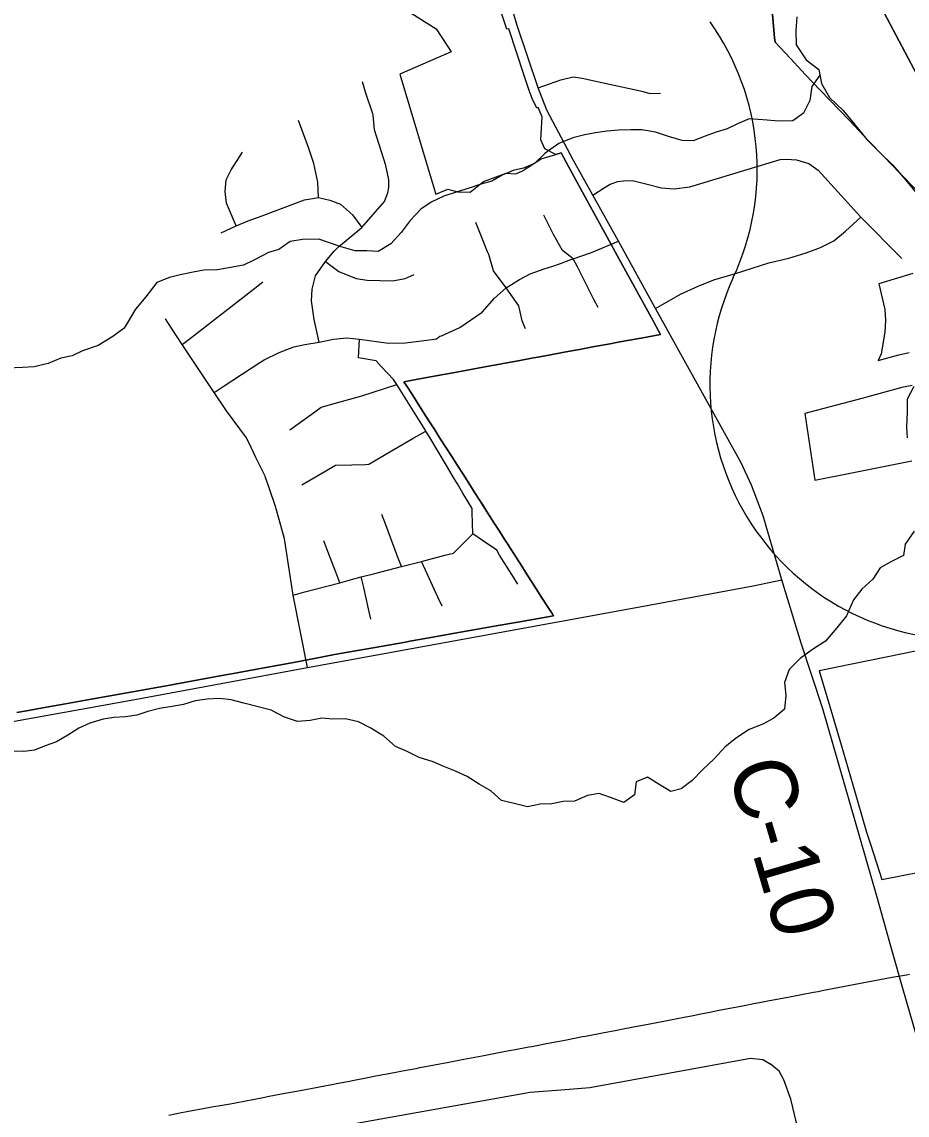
# Model space of a CAD drawing. Extents: x 114604 to 551442, y 316898 to 567001.
# Drawn here: x 172511 to 176741, y 417885 to 423106 of the extents above; entities that cross this region are included whole.
import ezdxf

# ---------------------------------------------------------------- set-up
doc = ezdxf.new("R2010")
doc.units = 0
for name, color, linetype in [('DV_X_County_Line', 7, 'Continuous'), ('GE_P_Alignment_1000_Cardinal_Points', 7, 'Continuous'), ('GE_P_Alignment_100_Cardinal_Points', 7, 'Continuous'), ('GE_P_Alignment_100_Stations', 7, 'Continuous'), ('GE_P_Alignment_500_Bearings', 7, 'Continuous'), ('GE_P_Alignment_500_Cardinal_Points', 7, 'Continuous'), ('GE_P_Alignment_500_Distances', 7, 'Continuous'), ('PM_P_Cells', 7, 'Continuous'), ('PM_P_CL_Double_Solid', 7, 'Continuous')]:
    doc.layers.add(name, color=color, linetype=linetype)

msp = doc.modelspace()

# ---------------------------------------------------------------- linework, layer by layer
at = {"layer": 'DV_X_County_Line'}
msp.add_lwpolyline([(176214.4, 423130.4), (176209.6, 423064.3), (176210.7, 422996.1), (176257.8, 422925.3), (176319.2, 422878.5), (176332.4, 422812.2), (176369.5, 422745.5), (176434.8, 422682.6), (176488, 422619.8), (176549, 422544.8), (176610.3, 422482), (176671.5, 422423.1), (176734.6, 422350.1), (176797.7, 422273.1)], dxfattribs=at)
at = {"layer": 'GE_P_Alignment_1000_Cardinal_Points'}
for points in [[(172576, 417075.3), (172624.8, 417283.4), (172687.5, 417407.8), (172767.2, 417505.5), (172827.2, 417556.2), (172860.5, 417583.3), (172980.7, 417641.1), (173335.4, 417707.3), (174940.3, 417995.2), (175106.5, 418007.9), (175224.5, 418016.5), (175992.7, 418156.3), (176050.8, 418150.6), (176086.9, 418130.7)], [(176348.7, 417298.6), (176325.2, 417464), (176289.4, 417520.4), (176240.1, 417734.5), (176185.7, 417960.8), (176151.3, 418052.8), (176129.1, 418094.8), (176086.9, 418130.7)]]:
    msp.add_lwpolyline(points, dxfattribs=at)
at = {"layer": 'GE_P_Alignment_100_Cardinal_Points'}
for points in [[(174978.3, 422791.6), (175086.8, 422830), (175144.7, 422843.5), (175188.2, 422838), (175282.7, 422817), (175472.9, 422774.8), (175512.1, 422764.9), (175562.9, 422765.3)], [(173931.8, 421577.2), (173907.4, 421685.6), (173894.9, 421774.3), (173898.4, 421829.6), (173913.8, 421892.9), (173962.6, 421962.4), (174003.7, 422012), (174023.9, 422031.9), (174136.4, 422124.1), (174244.2, 422248.2), (174259.9, 422290.3), (174264, 422315), (174265.2, 422352.7), (174250.2, 422420.8), (174196.8, 422590.1), (174190.2, 422660.3), (174188.1, 422667.2), (174155.6, 422766.5), (174138.3, 422819.7)], [(173928.8, 422268.1), (173926.3, 422341.1), (173905.9, 422429.8), (173881.7, 422506.6), (173833.4, 422634.6)], [(173535.1, 422133), (173488.9, 422241.2), (173482.6, 422296.5), (173488.1, 422351.8), (173511.5, 422399.3), (173566.1, 422484.6)], [(175239.1, 422279.4), (175297.5, 422317.5), (175321.4, 422331.9), (175359.5, 422344.5), (175385.9, 422346.5), (175429.4, 422348.8), (175491.8, 422332.2), (175567.4, 422313.9), (175627.9, 422308.7), (175703.3, 422318.6), (176029.3, 422417.3), (176134.8, 422448.3), (176165, 422450.4), (176212.3, 422447), (176270.9, 422430.4), (176316.4, 422398.6), (176520.1, 422173.4), (176716, 421976.5)], [(173463.5, 422098.6), (173535.1, 422133), (173601, 422159.6), (173641.4, 422173.2), (173861.8, 422255.8), (173928.8, 422268.1), (173982.2, 422254.7), (174033.7, 422235.3), (174091.3, 422184.4), (174136.4, 422124.1)], [(175145.5, 421974.9), (175094.1, 422015), (175051.5, 422091.5), (175004.5, 422184)], [(175539.5, 421737.6), (175657.9, 421806.4), (175742.6, 421844.8), (175818, 421873.7), (175921.6, 421904.6), (176079.8, 421954.9), (176176, 421978.3), (176258.9, 422003.4), (176326.7, 422028.5), (176390.6, 422061), (176446.9, 422106.8), (176520.1, 422173.4)], [(174825, 421836.3), (174764, 421917.1), (174742.7, 421994.9), (174735.9, 422008), (174703.1, 422091.7), (174681, 422148.1)], [(173430.4, 421335.8), (173474, 421364.5), (173648.5, 421479.4), (173668.6, 421492.6), (173741.3, 421526.9), (173811.6, 421554.6), (173862.9, 421564.8), (173931.8, 421577.2), (174000.8, 421591.5), (174063.9, 421597.8), (174125.1, 421590.4), (174263.4, 421571.6), (174344.3, 421574.2), (174446.9, 421586.8), (174492.2, 421593), (174507.9, 421605.9), (174516.5, 421607.2), (174603.9, 421646.3), (174710.7, 421720.3), (174768.8, 421786.8), (174825, 421836.3), (174889, 421876.4), (174939.7, 421903.2), (175007.5, 421926.4), (175049, 421939.9), (175085, 421951.9), (175133.8, 421970.7), (175139.8, 421973), (175145.5, 421974.9), (175232.6, 422004.4), (175361.6, 422059.3)], [(173962.6, 421962.4), (174026.1, 421913.4), (174109.2, 421880.5), (174160.6, 421873), (174283, 421869.9), (174342.1, 421880.2), (174385.4, 421900.2)], [(175264.3, 421742), (175244.5, 421780.8), (175165.3, 421936.1), (175145.5, 421974.9)], [(173278.1, 421565.5), (173316.6, 421595.4), (173624.4, 421834.3), (173662.9, 421864.2)], [(174917.1, 421641), (174902.4, 421678.5), (174886.1, 421749.9), (174825, 421836.3)], [(173876.4, 420023.2), (173807.1, 420368.9), (173791.3, 420471.7), (173767.2, 420628.2), (173765.7, 420637.7), (173740.6, 420730.3), (173726.8, 420781.3), (173725.1, 420787.6), (173692.6, 420881.1), (173675.3, 420931), (173673.2, 420936.9), (173629.8, 421026.1), (173606.7, 421073.6), (173584.1, 421120.2), (173552.2, 421163.5), (173489.7, 421248.5), (173476, 421267.1), (173430.4, 421335.8), (173278.1, 421565.5), (173226.3, 421643.8), (173197, 421687.8)], [(174666.4, 420660.6), (174664.7, 420712.2), (174662.9, 420763.8), (174662.3, 420781.7), (174618.8, 420855.1), (174592.5, 420899.4), (174579.1, 420922), (174539.7, 420988.1), (174460.3, 421121.1), (174441.7, 421152.3), (174438.5, 421157.8), (174406.3, 421209), (174302.9, 421374.2), (174296.8, 421384), (174287.4, 421399), (174228.5, 421461), (174203.6, 421487.1), (174119.9, 421501.5), (174125.1, 421590.4)], [(173792.4, 421157.8), (173842.8, 421194.6), (173893.2, 421231.4), (173941.1, 421266.4), (174004.3, 421283.7), (174124.7, 421316.9), (174136.3, 421320.1), (174243.5, 421354.9), (174302.9, 421374.2)], [(173849.3, 420894.8), (173906.3, 420928.2), (173963.4, 420961.5), (174010.7, 420989.2), (174088, 420991.3), (174154, 420993.1), (174168.5, 420993.5), (174270.2, 421052.7), (174384.5, 421119), (174441.7, 421152.3)], [(174325.2, 420505), (174306.9, 420553.7), (174250.3, 420703.8), (174231.4, 420753.8)], [(173807.1, 420368.9), (173862.9, 420383.6), (174030, 420427.9), (174085.8, 420442.7), (174133.3, 420455.3), (174197.3, 420471.9), (174325.2, 420505), (174420.5, 420529.6), (174532.2, 420558.6), (174573, 420569.1), (174625.2, 420620.3), (174666.4, 420660.6)], [(174880.9, 420420.5), (174852, 420467), (174794.1, 420560.1), (174780.2, 420582.7), (174711.6, 420629.6), (174666.4, 420660.6)], [(174030, 420427.9), (174011.1, 420477.7), (173973.2, 420577.3), (173954.2, 420627.1)], [(174519.4, 420316.2), (174499.6, 420358.9), (174440.4, 420487), (174420.5, 420529.6)], [(170776.9, 419238.5), (170797.3, 419242.9), (170856.1, 419259.9), (170911.2, 419277.7), (170983.7, 419305.9), (171027.5, 419324.8), (171462.2, 419515.5), (171713.3, 419618.9), (171802.5, 419645.3), (173050.7, 419870.6), (173876.4, 420023.2), (175167.7, 420258.4), (175506.3, 420320.4), (176005.4, 420412.3), (176141.9, 420440.9)], [(174178.7, 420253), (174167.4, 420303.6), (174144.7, 420404.7), (174133.3, 420455.3)]]:
    msp.add_lwpolyline(points, dxfattribs=at)
at = {"layer": 'GE_P_Alignment_100_Stations'}
for points in [[(176075, 423413.6), (176108, 423030.3), (176109.8, 423008.9), (176183.2, 422931.2), (176256, 422854), (176326.1, 422780.6), (176464.9, 422635), (176558.5, 422536.9), (176629.4, 422462.7), (176705.3, 422384.5), (176782.2, 422305.2)], [(176782.2, 422305.2), (176705.3, 422384.5), (176629.4, 422462.7), (176558.5, 422536.9), (176464.9, 422635), (176326.1, 422780.6), (176256, 422854), (176183.2, 422931.2), (176109.8, 423008.9), (176108, 423030.3), (176087.1, 423272.4)], [(174331.9, 423174), (174491.1, 423073.1), (174542.2, 422994.7), (174562.4, 422963.8), (174316.8, 422856.7), (174481.1, 422308.8), (174488.6, 422284), (174546.7, 422306.6), (174594.3, 422294.9), (174653.2, 422292.4), (174716.7, 422344.2), (174824.7, 422384), (174871.7, 422380), (174903.8, 422394.3), (174991.7, 422452.8), (175062.2, 422472.7), (175087.6, 422480.3), (175122.6, 422416.2), (175227.7, 422223.3), (175288.1, 422112.5), (175355.3, 421991.1), (175406.5, 421898), (175527.3, 421678.6), (175531.1, 421671.7), (175563.1, 421613.6), (175469.9, 421596.4), (175395.7, 421582.7), (175352.5, 421574.8), (175321.9, 421569.1), (175247.8, 421555.5), (175176.1, 421542.3), (175156.5, 421538.7), (175102.1, 421528.7), (175029.5, 421515.3), (174966.4, 421503.7), (174955.7, 421501.7), (174882.1, 421488.2), (174827.8, 421478.2), (174777.3, 421468.9), (174759, 421465.5), (174689.9, 421452.8), (174605.7, 421437.3), (174553.2, 421427.6), (174525.7, 421422.5), (174445.7, 421407.8), (174369.5, 421393.8), (174336.8, 421387.8), (174350.3, 421366.7), (174377, 421324.9), (174403.6, 421283.3), (174430.7, 421240.8), (174456.4, 421200.7), (174484, 421157.5), (174509.1, 421118.2), (174538.7, 421071.9), (174565.3, 421030.3), (174592.3, 420988.1), (174619.1, 420946.1), (174646.3, 420903.5), (174667.4, 420870.5), (174672.5, 420862.5), (174699.7, 420820), (174717.9, 420791.6), (174734.7, 420765.2), (174768.3, 420712.6), (174792.7, 420674.6), (174819.1, 420633.1), (174826.1, 420622.2), (174846.1, 420591), (174874.8, 420546.1), (174900, 420506.7), (174918.1, 420478.3), (174943.8, 420438.1), (174958.2, 420415.5), (174999.2, 420351.3), (175019.8, 420319.2), (175044.6, 420280.3), (175051.5, 420270), (174891.2, 420241.6), (174777.9, 420221.5), (174742.6, 420215.2), (174580.6, 420186.5), (174448.6, 420163.1), (174364.4, 420148.1), (174343.7, 420144.4), (174189.7, 420117.1), (174032, 420089.1), (173997.4, 420083), (173925.4, 420068.4), (173800.9, 420045), (173677.8, 420022.5), (173505.4, 419991), (173494.1, 419988.9), (173354.8, 419963.4), (173175.9, 419930.7), (173155.7, 419927), (172996.1, 419898.7), (172808, 419865.4), (172719.6, 419849.7), (172630, 419833.7), (172543.1, 419818.1), (172487.6, 419808.1)], [(172487.6, 419808.1), (172543.1, 419818.1), (172630, 419833.7), (172719.6, 419849.7), (172808, 419865.4), (172996.1, 419898.7), (173155.7, 419927), (173175.9, 419930.7), (173354.8, 419963.4), (173494.1, 419988.9), (173505.4, 419991), (173677.8, 420022.5), (173800.9, 420045), (173925.4, 420068.4), (173997.4, 420083), (174032, 420089.1), (174189.7, 420117.1), (174343.7, 420144.4), (174364.4, 420148.1), (174448.6, 420163.1), (174580.6, 420186.5), (174742.6, 420215.2), (174777.9, 420221.5), (174891.2, 420241.6), (175051.5, 420270), (175044.6, 420280.3), (175019.8, 420319.2), (174999.2, 420351.3), (174958.2, 420415.5), (174943.8, 420438.1), (174918.1, 420478.3), (174900, 420506.7), (174874.8, 420546.1), (174846.1, 420591), (174826.1, 420622.2), (174819.1, 420633.1), (174792.7, 420674.6), (174768.3, 420712.6), (174734.7, 420765.2), (174699.7, 420820), (174672.5, 420862.5), (174667.4, 420870.5), (174646.3, 420903.5), (174619.1, 420946.1), (174592.3, 420988.1), (174565.3, 421030.3), (174538.7, 421071.9), (174509.1, 421118.2), (174484, 421157.5), (174456.4, 421200.7), (174430.7, 421240.8), (174403.6, 421283.3), (174377, 421324.9), (174350.3, 421366.7), (174336.8, 421387.8), (174369.5, 421393.8), (174445.7, 421407.8), (174525.7, 421422.5), (174553.2, 421427.6), (174605.7, 421437.3), (174689.9, 421452.8), (174759, 421465.5), (174777.3, 421468.9), (174827.8, 421478.2), (174882.1, 421488.2), (174955.7, 421501.7), (174966.4, 421503.7), (175029.5, 421515.3), (175102.1, 421528.7), (175156.5, 421538.7), (175176.1, 421542.3), (175247.8, 421555.5), (175321.9, 421569.1), (175352.5, 421574.8), (175395.7, 421582.7), (175469.9, 421596.4), (175563.1, 421613.6), (175531.1, 421671.7), (175527.3, 421678.6), (175406.5, 421898), (175355.3, 421991.1), (175288.1, 422112.5), (175227.7, 422223.3), (175122.6, 422416.2), (175087.6, 422480.3), (175062.2, 422472.7), (175010.4, 422500.6), (174991.6, 422542.9), (174997.3, 422653.5), (174978.8, 422696.7), (174971.6, 422694.5), (174950.1, 422740.6), (174935.2, 422778.7), (174911.8, 422850.7), (174837.7, 423073.8), (174828.2, 423070.8), (174804.9, 423143.9)], [(176767.4, 421904.1), (176605.1, 421855.1), (176634.7, 421733.4), (176637.3, 421680.3), (176634.3, 421624.7), (176617.5, 421521), (176602.8, 421489.4), (176700.5, 421516.1), (176750.7, 421528.1)], [(176765.6, 421369), (176716, 421359.5), (176524.8, 421308.2), (176252.8, 421235.4), (176300.1, 420916.8), (176469.4, 420951), (176764, 421010.6)], [(177110.3, 420167.5), (176703.6, 420085.1), (176648.7, 420073.9), (176320.6, 420007.4), (176371.3, 419837.3), (176426, 419653.5), (176480.9, 419463.1), (176547.5, 419235.9), (176566, 419179), (176619.3, 419009.6), (176895.4, 419064.3)], [(176752.6, 418556.8), (176738.4, 418553.5), (176669.4, 418541.9), (176551.2, 418519.4), (176493.1, 418508.3), (176334.6, 418478.1), (176315.8, 418474.6), (176293.7, 418470.4), (176163.2, 418445.5), (176083.6, 418430.4), (176035.1, 418421.1), (176016.9, 418417.7), (175954.9, 418405.7), (175929, 418400.7), (175876.1, 418390.4), (175834.9, 418382.5), (175797.5, 418375.2), (175755.2, 418367.1), (175718.3, 418359.9), (175675.6, 418351.7), (175642.7, 418345.3), (175595, 418336.1), (175512.1, 418320.1), (175434.4, 418305), (175375.7, 418293.7), (175353.3, 418289.3), (175285.7, 418276.3), (175205, 418260.9), (175190.5, 418258.2), (175105.9, 418242.1), (175069.9, 418235.2), (175026.2, 418226.9), (174947.4, 418211.9), (174933.1, 418209.2), (174868.7, 418197), (174840.2, 418191.5), (174790.8, 418182.1), (174757.6, 418175.8), (174709.9, 418166.7), (174623, 418150.2), (174552, 418136.7), (174482.7, 418123.5), (174404.8, 418108.7), (174393.1, 418106.5), (174330.6, 418094.6), (174313.7, 418091.4), (174257, 418080.6), (174236.5, 418076.7), (174178.8, 418065.7), (174156.8, 418061.5), (174098.4, 418050.4), (174076.7, 418046.3), (174015.2, 418034.6), (173999.8, 418031.7), (173925.9, 418017.6), (173841.1, 418001.2), (173760.6, 417986.2), (173684.9, 417971.8), (173672.2, 417969.4), (173606.7, 417956.9), (173589.2, 417953.6), (173523.6, 417941.1), (173506.1, 417937.9), (173449.1, 417927.9), (173427.4, 417924), (173370.1, 417913.9), (173333.3, 417907), (173291.1, 417899), (173273.7, 417895.7), (173212.9, 417883.6)]]:
    msp.add_lwpolyline(points, dxfattribs=at)
at = {"layer": 'GE_P_Alignment_500_Bearings'}
for points in [[(176671.5, 418663.4), (176596.7, 418930.9), (176338.8, 419825.4), (176234.6, 420139.3), (176141.9, 420440.9), (176052.9, 420748), (175996.6, 420893), (175948.5, 421000.4), (175539.5, 421737.6), (175361.6, 422059.3), (175239.1, 422279.4), (175147.6, 422444.7), (175019.7, 422684.5), (174978.3, 422791.6), (174878.3, 423089.8), (174826.7, 423262.9), (174748.6, 423501), (174727.5, 423583), (174719.7, 423631.9)], [(176998, 416940.8), (176990.8, 417093.1), (176973.9, 417416.3), (176965.6, 417592.2), (176915.8, 417817.1), (176900.7, 417868.5), (176720.1, 418490.1), (176671.5, 418663.4)]]:
    msp.add_lwpolyline(points, dxfattribs=at)
at = {"layer": 'GE_P_Alignment_500_Cardinal_Points'}
for centre, start, end in [((174806.5, 422400.5), 334.96, 35.4138), ((177016.5, 421374.8), 155.2448, 271.0511)]:
    msp.add_arc(centre, 1218.2, start, end, dxfattribs=at)
at = {"layer": 'GE_P_Alignment_500_Distances'}
for points in [[(179085.3, 417562.9), (179115.8, 418107.2), (179029, 418691.9), (178991, 419201.3), (178904.9, 419689.7), (178736.7, 420108.6), (178534.6, 420444.6), (178346.3, 420780.8), (177921.9, 421397.6), (177491.3, 421918), (177081.4, 422431.7), (176845.1, 422746.9), (176503.2, 423392), (176313, 424010.6), (176205.4, 424622.9), (176160, 425208.1), (176167.7, 425551.4), (175865.9, 426283), (175406.7, 427472), (175213.6, 428105.2), (174997.8, 429168.7), (174896.7, 429929.5)], [(176503.2, 423392), (176845.1, 422746.9), (177081.4, 422431.7), (177491.3, 421918), (177921.9, 421397.6), (178346.3, 420780.8), (178534.6, 420444.6), (178736.7, 420108.6), (178904.9, 419689.7), (178991, 419201.3), (179029, 418691.9), (179115.8, 418107.2), (179085.3, 417562.9)]]:
    msp.add_lwpolyline(points, dxfattribs=at)
at = {"layer": 'PM_P_Cells'}
for points in [[(176324.6, 422851.2), (176286.1, 422797.2), (176275.6, 422731.1), (176245.2, 422671.1), (176194.9, 422633.4), (176126.9, 422631.9), (176072.9, 422636.3), (175986.9, 422643), (175930.7, 422619.3), (175880.5, 422595.6), (175828.4, 422580), (175776.2, 422560.3), (175718, 422538.6), (175666, 422539.1), (175600.1, 422559.6), (175538.2, 422580.1), (175474.2, 422590.7), (175420.2, 422591.1), (175362.1, 422589.5), (175306, 422583.9), (175252, 422576.3), (175201.9, 422566.7), (175143.7, 422553), (175077.5, 422525.5), (175011.2, 422479.8), (174960.8, 422430), (174908.6, 422408.3), (174858.5, 422396.7), (174806.4, 422375), (174756.1, 422345.3), (174704, 422331.6), (174647.9, 422312), (174591.7, 422294.3), (174527.5, 422274.7), (174467.3, 422245.1), (174417, 422211.4), (174366.7, 422157.6), (174324.3, 422099.7), (174273.9, 422045.9), (174213.6, 422010.2), (174159.6, 422012.6), (174103.6, 422013.1), (174037.6, 422031.6), (173929.8, 422068.6), (173851.7, 422067.2), (173793.7, 422057.6), (173739.4, 422019.8), (173689.2, 422004.2), (173623, 421970.6), (173570.8, 421944.9), (173446.5, 421921.7), (173380.5, 421920.2), (173330.4, 421910.6), (173268.3, 421899), (173216.2, 421885.3), (173156, 421861.7), (173103.5, 421793.9), (173055.1, 421734.1), (173000.5, 421644.2), (172946.2, 421604.4), (172875.8, 421560.8), (172801.6, 421535.3), (172751.4, 421511.6), (172697.3, 421500), (172637.1, 421474.3), (172571, 421458.8), (172514.9, 421455.2), (172440.9, 421451.7)], [(176773.1, 421364.7), (176740.7, 421304.8), (176740.3, 421244.6), (176737.8, 421170.4), (176741.5, 421120.2)], [(176774.6, 420674.5), (176732.2, 420612.6), (176723.8, 420558.5), (176665.6, 420528.8), (176611.4, 420499.1), (176577, 420445.2), (176524.7, 420397.4), (176484.3, 420345.6), (176451.8, 420269.6), (176405.4, 420211.7), (176351, 420147.9), (176288.7, 420108.3), (176230.4, 420066.6), (176178, 420012.8), (176155.6, 419950.8), (176161.2, 419888.5), (176154.8, 419824.4), (176104.5, 419780.6), (176052.2, 419752.9), (175986, 419727.3), (175925.7, 419687.7), (175871.4, 419643.9), (175819, 419586.2), (175762.7, 419534.4), (175714.3, 419482.6), (175662, 419442.9), (175611.9, 419431.2), (175556.1, 419463.7), (175500.2, 419498.3), (175446.1, 419476.6), (175437.7, 419414.5), (175387.4, 419378.7), (175323.5, 419401.3), (175269.6, 419421.8), (175213.5, 419412.2), (175151.3, 419384.5), (175097.3, 419382.9), (175043.2, 419371.3), (174987.1, 419369.7), (174927, 419358.1), (174863, 419372.7), (174803.1, 419387.2), (174751.4, 419433.7), (174695.5, 419466.2), (174639.7, 419502.8), (174583.9, 419527.3), (174528, 419549.8), (174476.1, 419572.2), (174410.1, 419592.8), (174352.3, 419621.3), (174296.4, 419645.8), (174240.7, 419694.4), (174178.9, 419733), (174119, 419763.5), (174057.1, 419778), (173997.1, 419776.5), (173945.1, 419780.9), (173888.9, 419769.3), (173828.9, 419765.7), (173767, 419786.3), (173703.1, 419818.9), (173641.2, 419835.4), (173571.3, 419852), (173511.3, 419868.5), (173455.3, 419874.9), (173397.3, 419871.3), (173339.2, 419863.7), (173283, 419846.1), (173228.9, 419836.5), (173168.8, 419826.9), (173112.7, 419813.3), (173060.6, 419795.6), (173006.5, 419788), (172950.4, 419784.4), (172900.4, 419776.8)], [(172900.4, 419776.8), (172836.2, 419757.2), (172784, 419733.5), (172731.8, 419699.8), (172677.5, 419668.1), (172623.4, 419648.5), (172571.2, 419628.8), (172521.1, 419621.1), (172469.1, 419623.5)]]:
    msp.add_lwpolyline(points, dxfattribs=at)

# ---------------------------------------------------------------- texts
at = {"layer": 'PM_P_CL_Double_Solid'}
msp.add_text('C-10', height=300.01, rotation=286.3575, dxfattribs=at).set_placement((175880.9, 419544.9))

doc.saveas('drawing.dxf')
